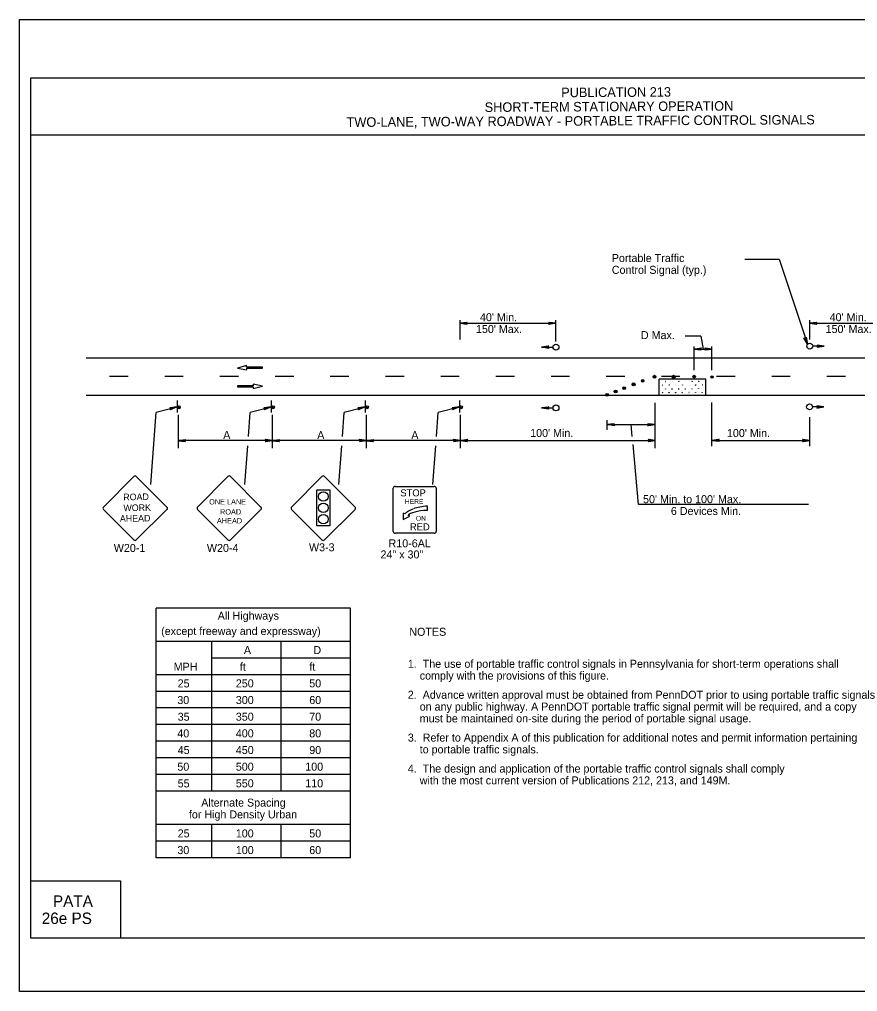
# Model space of a CAD drawing. Extents: x -14145 to -13662, y 30244 to 30661.
# Drawn here: x -13722.17 to -13700.2, y 30343.81 to 30369.31 of the extents above; entities that cross this region are included whole.
import ezdxf

# ---------------------------------------------------------------- set-up
doc = ezdxf.new("R2010")
doc.units = 0
for name, color, linetype in [('1', 7, 'Continuous'), ('10', 7, 'Continuous'), ('2', 7, 'Continuous'), ('3', 7, 'Continuous'), ('4', 7, 'Continuous'), ('61', 7, 'Continuous')]:
    doc.layers.add(name, color=color, linetype=linetype)

msp = doc.modelspace()

# ---------------------------------------------------------------- linework, layer by layer
at = {"layer": '1'}
for p, q in [((-13703.153, 30363.016), (-13702.25, 30363.016)), ((-13702.25, 30363.016), (-13701.513, 30360.785)), ((-13710.619, 30360.91), (-13710.619, 30361.419)), ((-13710.619, 30361.337), (-13708.107, 30361.337)), ((-13708.106, 30360.861), (-13708.106, 30361.418)), ((-13701.451, 30360.91), (-13701.451, 30361.419)), ((-13701.451, 30361.337), (-13698.939, 30361.337)), ((-13704.305, 30360.998), (-13704.715, 30360.998)), ((-13704.305, 30360.998), (-13704.249, 30360.66)), ((-13704.484, 30360.108), (-13704.484, 30360.724)), ((-13704.484, 30360.66), (-13704.014, 30360.66)), ((-13704.014, 30360.108), (-13704.014, 30360.724)), ((-13720.422, 30360.431), (-13691.338, 30360.431)), ((-13716.216, 30360.227), (-13716.458, 30360.161)), ((-13716.458, 30360.161), (-13716.214, 30360.115)), ((-13716.216, 30360.182), (-13716.216, 30360.227)), ((-13715.8, 30360.182), (-13716.216, 30360.182)), ((-13716.214, 30360.115), (-13716.214, 30360.16)), ((-13716.214, 30360.16), (-13715.8, 30360.16)), ((-13715.8, 30360.16), (-13715.8, 30360.182)), ((-13719.324, 30359.939), (-13719.81, 30359.939)), ((-13717.877, 30359.939), (-13718.363, 30359.939)), ((-13716.43, 30359.939), (-13716.916, 30359.939)), ((-13714.983, 30359.939), (-13715.469, 30359.939)), ((-13713.536, 30359.939), (-13714.022, 30359.939)), ((-13712.089, 30359.939), (-13712.575, 30359.939)), ((-13710.642, 30359.939), (-13711.128, 30359.939)), ((-13709.195, 30359.939), (-13709.681, 30359.939)), ((-13707.748, 30359.939), (-13708.234, 30359.939)), ((-13706.301, 30359.939), (-13706.787, 30359.939)), ((-13704.176, 30359.873), (-13705.4, 30359.873)), ((-13705.4, 30359.447), (-13705.4, 30359.873)), ((-13704.854, 30359.939), (-13705.34, 30359.939)), ((-13704.176, 30359.447), (-13704.176, 30359.873)), ((-13703.407, 30359.939), (-13703.893, 30359.939)), ((-13701.96, 30359.939), (-13702.446, 30359.939)), ((-13700.513, 30359.939), (-13700.999, 30359.939)), ((-13716.044, 30359.692), (-13716.458, 30359.692)), ((-13716.458, 30359.692), (-13716.458, 30359.67)), ((-13716.458, 30359.67), (-13716.041, 30359.67)), ((-13715.8, 30359.691), (-13716.044, 30359.737)), ((-13716.044, 30359.737), (-13716.044, 30359.692)), ((-13716.041, 30359.625), (-13715.8, 30359.691)), ((-13716.041, 30359.67), (-13716.041, 30359.625)), ((-13720.422, 30359.447), (-13691.338, 30359.447)), ((-13718.037, 30359.308), (-13718.037, 30358.996)), ((-13715.571, 30359.308), (-13715.571, 30358.996)), ((-13715.571, 30359.308), (-13715.571, 30358.996)), ((-13713.105, 30359.308), (-13713.105, 30358.996)), ((-13713.105, 30359.308), (-13713.105, 30358.996)), ((-13710.639, 30359.308), (-13710.639, 30358.996)), ((-13710.639, 30359.308), (-13710.639, 30358.996)), ((-13718.59, 30359.001), (-13718.043, 30359.141)), ((-13716.124, 30359.001), (-13715.577, 30359.141)), ((-13713.658, 30359.001), (-13713.111, 30359.141)), ((-13711.192, 30359.001), (-13710.645, 30359.141)), ((-13705.501, 30358.059), (-13705.501, 30359.253)), ((-13704.014, 30358.113), (-13704.014, 30359.259)), ((-13718.729, 30357.109), (-13718.59, 30359)), ((-13718.007, 30358.059), (-13718.007, 30358.933)), ((-13716.17, 30358.366), (-13716.124, 30359)), ((-13715.541, 30358.059), (-13715.541, 30358.933)), ((-13713.704, 30358.366), (-13713.658, 30359)), ((-13713.075, 30358.059), (-13713.075, 30358.933)), ((-13711.238, 30358.366), (-13711.192, 30359)), ((-13710.609, 30358.059), (-13710.609, 30358.933)), ((-13706.762, 30358.538), (-13706.762, 30358.799)), ((-13701.453, 30358.113), (-13701.453, 30358.878)), ((-13706.762, 30358.679), (-13705.507, 30358.679)), ((-13715.541, 30358.263), (-13718.007, 30358.263)), ((-13713.075, 30358.263), (-13715.541, 30358.263)), ((-13710.609, 30358.263), (-13713.075, 30358.263)), ((-13710.609, 30358.263), (-13705.501, 30358.263)), ((-13704.014, 30358.263), (-13701.453, 30358.263)), ((-13716.263, 30357.109), (-13716.188, 30358.124)), ((-13713.797, 30357.109), (-13713.722, 30358.124)), ((-13711.331, 30357.109), (-13711.256, 30358.124)), ((-13719.175, 30357.32), (-13719.97, 30356.517)), ((-13718.306, 30356.517), (-13719.109, 30357.32)), ((-13716.709, 30357.32), (-13717.504, 30356.517)), ((-13715.84, 30356.517), (-13716.643, 30357.32)), ((-13714.243, 30357.32), (-13715.038, 30356.517)), ((-13713.374, 30356.517), (-13714.177, 30357.32)), ((-13712.372, 30355.875), (-13712.372, 30357.011)), ((-13712.317, 30357.058), (-13711.299, 30357.058)), ((-13711.245, 30357.011), (-13711.245, 30355.875)), ((-13714.377, 30356.027), (-13714.377, 30356.965)), ((-13714.377, 30356.965), (-13714.035, 30356.965)), ((-13714.035, 30356.965), (-13714.035, 30356.027)), ((-13711.474, 30356.43), (-13711.476, 30356.541)), ((-13719.97, 30356.451), (-13719.175, 30355.656)), ((-13719.109, 30355.656), (-13718.306, 30356.451)), ((-13717.504, 30356.451), (-13716.709, 30355.656)), ((-13716.643, 30355.656), (-13715.84, 30356.451)), ((-13715.038, 30356.451), (-13714.243, 30355.656)), ((-13714.177, 30355.656), (-13713.374, 30356.451)), ((-13712.109, 30356.358), (-13712.109, 30356.187)), ((-13712.064, 30356.336), (-13712.109, 30356.358)), ((-13712.109, 30356.187), (-13711.938, 30356.273)), ((-13711.938, 30356.273), (-13711.985, 30356.296)), ((-13714.035, 30356.027), (-13714.377, 30356.027)), ((-13711.299, 30355.828), (-13712.317, 30355.828)), ((-13718.589, 30347.311), (-13718.589, 30353.867)), ((-13713.489, 30353.867), (-13718.589, 30353.867)), ((-13713.489, 30347.311), (-13713.489, 30353.867)), ((-13713.489, 30352.993), (-13718.591, 30352.993)), ((-13717.132, 30349.06), (-13717.132, 30352.993)), ((-13715.312, 30349.06), (-13715.312, 30352.993)), ((-13713.489, 30352.556), (-13717.132, 30352.556)), ((-13713.489, 30352.119), (-13718.591, 30352.119)), ((-13713.489, 30351.682), (-13718.591, 30351.682)), ((-13713.489, 30351.245), (-13718.591, 30351.245)), ((-13713.489, 30350.808), (-13718.591, 30350.808)), ((-13713.489, 30350.371), (-13718.591, 30350.371)), ((-13713.489, 30349.934), (-13718.591, 30349.934)), ((-13713.489, 30349.497), (-13718.591, 30349.497)), ((-13713.489, 30349.06), (-13718.591, 30349.06)), ((-13713.489, 30348.185), (-13718.592, 30348.185)), ((-13713.489, 30348.185), (-13718.592, 30348.185)), ((-13717.133, 30347.311), (-13717.133, 30348.185)), ((-13715.313, 30347.311), (-13715.313, 30348.185)), ((-13713.489, 30347.748), (-13718.592, 30347.748)), ((-13713.489, 30347.311), (-13718.589, 30347.311))]:
    msp.add_line(p, q, dxfattribs=at)
for points in [[(-13710.445, 30361.313), (-13710.451, 30361.325), (-13710.619, 30361.337), (-13710.445, 30361.313), (-13710.433, 30361.307), (-13710.619, 30361.337), (-13710.451, 30361.343), (-13710.445, 30361.355), (-13710.619, 30361.337), (-13710.433, 30361.367), (-13710.445, 30361.355)], [(-13708.287, 30361.361), (-13708.281, 30361.349), (-13708.107, 30361.337), (-13708.287, 30361.361), (-13708.293, 30361.367), (-13708.107, 30361.337), (-13708.281, 30361.331), (-13708.287, 30361.319), (-13708.107, 30361.337), (-13708.293, 30361.307), (-13708.287, 30361.319)], [(-13701.277, 30361.313), (-13701.283, 30361.325), (-13701.451, 30361.337), (-13701.277, 30361.313), (-13701.265, 30361.307), (-13701.451, 30361.337), (-13701.283, 30361.343), (-13701.277, 30361.355), (-13701.451, 30361.337), (-13701.265, 30361.367), (-13701.277, 30361.355)], [(-13701.549, 30360.963), (-13701.56, 30360.95), (-13701.513, 30360.785), (-13701.549, 30360.963), (-13701.544, 30360.97), (-13701.513, 30360.785), (-13701.578, 30360.943), (-13701.591, 30360.949), (-13701.513, 30360.785), (-13701.603, 30360.953), (-13701.591, 30360.949)], [(-13708.303, 30360.691), (-13708.315, 30360.703), (-13708.483, 30360.712), (-13708.303, 30360.691), (-13708.298, 30360.679), (-13708.483, 30360.712), (-13708.315, 30360.721), (-13708.309, 30360.733), (-13708.483, 30360.712), (-13708.296, 30360.739), (-13708.309, 30360.733)], [(-13704.31, 30360.636), (-13704.316, 30360.648), (-13704.484, 30360.66), (-13704.31, 30360.636), (-13704.298, 30360.63), (-13704.484, 30360.66), (-13704.316, 30360.666), (-13704.31, 30360.678), (-13704.484, 30360.66), (-13704.298, 30360.69), (-13704.31, 30360.678)], [(-13704.194, 30360.684), (-13704.188, 30360.672), (-13704.014, 30360.66), (-13704.194, 30360.684), (-13704.2, 30360.69), (-13704.014, 30360.66), (-13704.188, 30360.654), (-13704.194, 30360.642), (-13704.014, 30360.66), (-13704.2, 30360.63), (-13704.194, 30360.642)], [(-13701.253, 30360.718), (-13701.241, 30360.73), (-13701.073, 30360.739), (-13701.253, 30360.718), (-13701.258, 30360.706), (-13701.073, 30360.739), (-13701.241, 30360.748), (-13701.247, 30360.76), (-13701.073, 30360.739), (-13701.26, 30360.766), (-13701.247, 30360.76)], [(-13718.223, 30359.117), (-13718.211, 30359.105), (-13718.043, 30359.141), (-13718.223, 30359.117), (-13718.229, 30359.123), (-13718.043, 30359.141), (-13718.205, 30359.087), (-13718.211, 30359.075), (-13718.043, 30359.141), (-13718.217, 30359.063), (-13718.211, 30359.075)], [(-13715.757, 30359.117), (-13715.745, 30359.105), (-13715.577, 30359.141), (-13715.757, 30359.117), (-13715.763, 30359.123), (-13715.577, 30359.141), (-13715.739, 30359.087), (-13715.745, 30359.075), (-13715.577, 30359.141), (-13715.751, 30359.063), (-13715.745, 30359.075)], [(-13713.291, 30359.117), (-13713.279, 30359.105), (-13713.111, 30359.141), (-13713.291, 30359.117), (-13713.297, 30359.123), (-13713.111, 30359.141), (-13713.273, 30359.087), (-13713.279, 30359.075), (-13713.111, 30359.141), (-13713.285, 30359.063), (-13713.279, 30359.075)], [(-13710.825, 30359.117), (-13710.813, 30359.105), (-13710.645, 30359.141), (-13710.825, 30359.117), (-13710.831, 30359.123), (-13710.645, 30359.141), (-13710.807, 30359.087), (-13710.813, 30359.075), (-13710.645, 30359.141), (-13710.819, 30359.063), (-13710.813, 30359.075)], [(-13708.302, 30359.095), (-13708.314, 30359.107), (-13708.482, 30359.116), (-13708.302, 30359.095), (-13708.297, 30359.083), (-13708.482, 30359.116), (-13708.314, 30359.125), (-13708.308, 30359.137), (-13708.482, 30359.116), (-13708.295, 30359.143), (-13708.308, 30359.137)], [(-13701.258, 30359.123), (-13701.246, 30359.135), (-13701.078, 30359.144), (-13701.258, 30359.123), (-13701.263, 30359.111), (-13701.078, 30359.144), (-13701.246, 30359.153), (-13701.252, 30359.165), (-13701.078, 30359.144), (-13701.265, 30359.171), (-13701.252, 30359.165)], [(-13706.582, 30358.661), (-13706.594, 30358.673), (-13706.762, 30358.679), (-13706.582, 30358.661), (-13706.576, 30358.649), (-13706.762, 30358.679), (-13706.594, 30358.691), (-13706.588, 30358.703), (-13706.762, 30358.679), (-13706.576, 30358.709), (-13706.588, 30358.703)], [(-13706.103, 30358.365), (-13706.131, 30358.678)], [(-13705.687, 30358.703), (-13705.675, 30358.685), (-13705.507, 30358.679), (-13705.687, 30358.703), (-13705.693, 30358.709), (-13705.507, 30358.679), (-13705.675, 30358.673), (-13705.681, 30358.655), (-13705.507, 30358.679), (-13705.693, 30358.649), (-13705.681, 30358.655)], [(-13717.827, 30358.233), (-13717.833, 30358.245), (-13718.007, 30358.257), (-13717.827, 30358.233), (-13717.821, 30358.227), (-13718.007, 30358.257), (-13717.833, 30358.263), (-13717.827, 30358.275), (-13718.007, 30358.257), (-13717.821, 30358.287), (-13717.827, 30358.275)], [(-13715.721, 30358.287), (-13715.715, 30358.269), (-13715.541, 30358.263), (-13715.721, 30358.287), (-13715.727, 30358.293), (-13715.541, 30358.263), (-13715.715, 30358.257), (-13715.721, 30358.239), (-13715.541, 30358.263), (-13715.727, 30358.233), (-13715.721, 30358.239)], [(-13715.361, 30358.233), (-13715.367, 30358.245), (-13715.541, 30358.257), (-13715.361, 30358.233), (-13715.355, 30358.227), (-13715.541, 30358.257), (-13715.367, 30358.263), (-13715.361, 30358.275), (-13715.541, 30358.257), (-13715.355, 30358.287), (-13715.361, 30358.275)], [(-13713.255, 30358.287), (-13713.249, 30358.269), (-13713.075, 30358.263), (-13713.255, 30358.287), (-13713.261, 30358.293), (-13713.075, 30358.263), (-13713.249, 30358.257), (-13713.255, 30358.239), (-13713.075, 30358.263), (-13713.261, 30358.233), (-13713.255, 30358.239)], [(-13712.895, 30358.233), (-13712.901, 30358.245), (-13713.075, 30358.257), (-13712.895, 30358.233), (-13712.889, 30358.227), (-13713.075, 30358.257), (-13712.901, 30358.263), (-13712.895, 30358.275), (-13713.075, 30358.257), (-13712.889, 30358.287), (-13712.895, 30358.275)], [(-13710.789, 30358.287), (-13710.783, 30358.269), (-13710.609, 30358.263), (-13710.789, 30358.287), (-13710.795, 30358.293), (-13710.609, 30358.263), (-13710.783, 30358.257), (-13710.789, 30358.239), (-13710.609, 30358.263), (-13710.795, 30358.233), (-13710.789, 30358.239)], [(-13710.435, 30358.239), (-13710.441, 30358.251), (-13710.609, 30358.263), (-13710.435, 30358.239), (-13710.423, 30358.233), (-13710.609, 30358.263), (-13710.441, 30358.269), (-13710.435, 30358.281), (-13710.609, 30358.263), (-13710.423, 30358.293), (-13710.435, 30358.281)], [(-13705.681, 30358.287), (-13705.669, 30358.269), (-13705.501, 30358.263), (-13705.681, 30358.287), (-13705.687, 30358.293), (-13705.501, 30358.263), (-13705.669, 30358.257), (-13705.675, 30358.239), (-13705.501, 30358.263), (-13705.687, 30358.233), (-13705.675, 30358.239)], [(-13703.834, 30358.245), (-13703.846, 30358.257), (-13704.014, 30358.263), (-13703.834, 30358.245), (-13703.828, 30358.233), (-13704.014, 30358.263), (-13703.846, 30358.275), (-13703.84, 30358.287), (-13704.014, 30358.263), (-13703.828, 30358.293), (-13703.84, 30358.287)], [(-13701.633, 30358.287), (-13701.621, 30358.269), (-13701.453, 30358.263), (-13701.633, 30358.287), (-13701.639, 30358.293), (-13701.453, 30358.263), (-13701.621, 30358.257), (-13701.627, 30358.239), (-13701.453, 30358.263), (-13701.639, 30358.233), (-13701.627, 30358.239)], [(-13701.48, 30356.582), (-13705.944, 30356.582), (-13706.084, 30358.159)]]:
    msp.add_lwpolyline(points, dxfattribs=at)
for centre, radius in [((-13705.832, 30359.825), 0.0346), ((-13705.831, 30359.821), 0.0101), ((-13705.521, 30359.935), 0.037), ((-13705.521, 30359.935), 0.037), ((-13705.524, 30359.933), 0.0172), ((-13705.524, 30359.933), 0.0172), ((-13705.229, 30359.81), 0.00272), ((-13705.057, 30359.811), 0.00272), ((-13705.021, 30359.935), 0.037), ((-13705.024, 30359.933), 0.0172), ((-13704.882, 30359.813), 0.00272), ((-13704.708, 30359.811), 0.00272), ((-13704.536, 30359.814), 0.00272), ((-13704.482, 30359.936), 0.0353), ((-13704.478, 30359.938), 0.014), ((-13704.362, 30359.816), 0.00272), ((-13704.013, 30359.929), 0.0331), ((-13704.014, 30359.93), 0.012), ((-13706.542, 30359.547), 0.037), ((-13706.541, 30359.545), 0.0194), ((-13706.315, 30359.634), 0.036), ((-13706.318, 30359.64), 0.0161), ((-13706.069, 30359.735), 0.038), ((-13706.07, 30359.732), 0.0155), ((-13705.309, 30359.712), 0.00272), ((-13705.234, 30359.614), 0.00272), ((-13705.134, 30359.715), 0.00272), ((-13705.063, 30359.614), 0.00272), ((-13704.963, 30359.712), 0.00272), ((-13704.886, 30359.615), 0.00272), ((-13704.787, 30359.715), 0.00272), ((-13704.714, 30359.615), 0.00272), ((-13704.613, 30359.713), 0.00272), ((-13704.538, 30359.616), 0.00272), ((-13704.441, 30359.718), 0.00272), ((-13704.44, 30359.715), 0.00272), ((-13704.367, 30359.62), 0.00272), ((-13704.267, 30359.721), 0.00272), ((-13706.762, 30359.46), 0.0379), ((-13706.761, 30359.46), 0.014), ((-13705.314, 30359.517), 0.00272), ((-13705.14, 30359.518), 0.00272), ((-13704.967, 30359.518), 0.00272), ((-13704.792, 30359.519), 0.00272), ((-13704.619, 30359.52), 0.00272), ((-13704.447, 30359.523), 0.00272), ((-13704.445, 30359.52), 0.00272), ((-13704.272, 30359.524), 0.00272), ((-13717.997, 30359.134), 0.0408), ((-13715.531, 30359.134), 0.0408), ((-13713.065, 30359.134), 0.0408), ((-13710.599, 30359.134), 0.0408), ((-13714.206, 30356.793), 0.126), ((-13714.206, 30356.496), 0.126), ((-13714.206, 30356.198), 0.126)]:
    msp.add_circle(centre, radius, dxfattribs=at)
for centre, radius, start, end in [((-13718.002, 30359.142), 0.0214, 189.521, 184.2501), ((-13715.536, 30359.142), 0.0214, 189.521, 184.2501), ((-13713.07, 30359.142), 0.0214, 189.521, 184.2501), ((-13710.604, 30359.142), 0.0214, 189.521, 184.2501), ((-13719.142, 30357.285), 0.0465, 45, 135), ((-13716.676, 30357.286), 0.0465, 45, 135), ((-13714.21, 30357.286), 0.0465, 45, 135), ((-13719.937, 30356.483), 0.0465, 135, 225), ((-13718.339, 30356.482), 0.0465, 315, 45), ((-13717.471, 30356.483), 0.0465, 135, 225), ((-13715.873, 30356.483), 0.0465, 315, 45), ((-13715.005, 30356.483), 0.0465, 135, 225), ((-13713.407, 30356.483), 0.0465, 315, 45), ((-13719.142, 30355.687), 0.0465, 225, 315), ((-13716.676, 30355.688), 0.0465, 225, 315), ((-13714.21, 30355.688), 0.0465, 225, 315)]:
    msp.add_arc(centre, radius, start, end, dxfattribs=at)
for centre, major_axis, ratio, start_param, end_param in [((-13712.317, 30357.01), (-0.0541, 0), 0.866667, 4.712389, 6.283185), ((-13711.299, 30357.01), (-0.0541, 0), 0.866667, 3.141593, 4.712389), ((-13711.432, 30356.318), (0.626, 0.024), 0.356316, 1.625555, 2.277861), ((-13711.465, 30356.292), (0.626, 0.024), 0.356316, 2.688881, 2.833949), ((-13711.824, 30356.193), (-0.29, 0), 0.866667, 5.239865, 5.534055), ((-13711.44, 30356.529), (0.632, 0.211), 0.13767, 2.24751, 2.61166), ((-13711.465, 30356.292), (0.526, 0.021), 0.259792, 1.574563, 2.966983), ((-13712.317, 30355.874), (0.0541, 0), 0.866667, 3.141593, 4.712389), ((-13711.299, 30355.874), (0.0541, 0), 0.866667, 4.712389, 6.283185)]:
    msp.add_ellipse(centre, major_axis=major_axis, ratio=ratio, start_param=start_param, end_param=end_param, dxfattribs=at)
at = {"layer": '10'}
for p, q in [((-13721.874, 30367.777), (-13690.422, 30367.777)), ((-13721.874, 30345.207), (-13721.874, 30367.777)), ((-13721.874, 30366.277), (-13690.422, 30366.277)), ((-13721.874, 30346.707), (-13719.524, 30346.707)), ((-13719.524, 30346.707), (-13719.524, 30345.207)), ((-13690.422, 30345.207), (-13721.874, 30345.207))]:
    msp.add_line(p, q, dxfattribs=at)
at = {"layer": '2'}
for p, q in [((-13708.483, 30360.712), (-13708.183, 30360.712)), ((-13701.073, 30360.738), (-13701.373, 30360.738)), ((-13708.482, 30359.116), (-13708.182, 30359.116)), ((-13701.078, 30359.143), (-13701.378, 30359.143))]:
    msp.add_line(p, q, dxfattribs=at)
for centre in [(-13701.451, 30360.738), (-13708.105, 30360.712), (-13708.105, 30359.116), (-13701.456, 30359.143)]:
    msp.add_circle(centre, 0.0775, dxfattribs=at)
at = {"layer": '61'}
msp.add_lwpolyline([(-13722.174, 30369.307), (-13689.174, 30369.307), (-13689.174, 30343.807), (-13722.174, 30343.807)], close=True, dxfattribs=at)

# ---------------------------------------------------------------- texts
at = {"layer": '1'}
for s, height, rotation, p in [('ROAD', 0.1735, 0.7566, (-13719.45, 30356.692)), ('WORK', 0.1733, 0.7588, (-13719.446, 30356.407)), ('AHEAD', 0.1735, 0.7481, (-13719.539, 30356.129))]:
    msp.add_text(s, height=height, rotation=rotation, dxfattribs=at).set_placement(p)
for s, height, p in [('STOP', 0.1838, (-13712.186, 30356.796)), ('ONE LANE', 0.1386, (-13717.199, 30356.584)), ('HERE', 0.1268, (-13712.067, 30356.6)), ('AHEAD', 0.139, (-13716.996, 30356.086)), ('ROAD', 0.1389, (-13716.914, 30356.321)), ('ON', 0.1268, (-13711.778, 30356.157)), ('RED', 0.1838, (-13711.935, 30355.906))]:
    msp.add_text(s, height=height, dxfattribs=at).set_placement(p)
at = {"layer": '2'}
for s, p in [('Portable Traffic', (-13706.641, 30362.943)), ('Control Signal (typ.)', (-13706.641, 30362.633)), ("40' Min.", (-13710.098, 30361.391)), ("40' Min.", (-13700.93, 30361.391)), ("150' Max.", (-13710.203, 30361.081)), ('D Max.', (-13705.878, 30360.921)), ("150' Max.", (-13701.035, 30361.081)), ("100' Min.", (-13708.782, 30358.353)), ("100' Min.", (-13703.622, 30358.352)), ('A', (-13716.831, 30358.3)), ('A', (-13714.365, 30358.3)), ('A', (-13711.898, 30358.3)), ("50' Min. to 100' Max.", (-13705.822, 30356.618)), ('6 Devices Min.', (-13705.092, 30356.308)), ('W20-1', (-13719.7, 30355.338)), ('W20-4', (-13717.258, 30355.338)), ('W3-3', (-13714.582, 30355.356)), ('R10-6AL', (-13712.495, 30355.459)), ('24" x 30"', (-13712.706, 30355.168)), ('NOTES', (-13711.951, 30353.139)), ('A', (-13716.289, 30352.659)), ('D', (-13714.466, 30352.659)), ('MPH', (-13718.129, 30352.222)), ('ft', (-13716.394, 30352.222)), ('ft', (-13714.573, 30352.222)), ('1.  The use of portable traffic control signals in Pennsylvania for short-term operations shall ', (-13711.99, 30352.3)), ('    comply with the provisions of this figure.', (-13711.99, 30351.99)), ('25', (-13718.024, 30351.785)), ('250', (-13716.5, 30351.786)), ('50', (-13714.574, 30351.786)), ('2.  Advance written approval must be obtained from PennDOT prior to using portable traffic signals ', (-13711.99, 30351.487)), ('30', (-13718.034, 30351.348)), ('300', (-13716.5, 30351.349)), ('60', (-13714.574, 30351.349)), ('    on any public highway. A PennDOT portable traffic signal permit will be required, and a copy ', (-13711.99, 30351.177)), ('35', (-13718.024, 30350.911)), ('350', (-13716.5, 30350.912)), ('70', (-13714.574, 30350.912)), ('    must be maintained on-site during the period of portable signal usage.', (-13711.99, 30350.867)), ('40', (-13718.034, 30350.474)), ('400', (-13716.5, 30350.475)), ('80', (-13714.574, 30350.475)), ('3.  Refer to Appendix A of this publication for additional notes and permit information pertaining', (-13711.99, 30350.364)), ('45', (-13718.024, 30350.037)), ('450', (-13716.5, 30350.038)), ('90', (-13714.574, 30350.038)), ('    to portable traffic signals.', (-13711.99, 30350.054)), ('50', (-13718.033, 30349.6)), ('500', (-13716.5, 30349.601)), ('100', (-13714.679, 30349.601)), ('4.  The design and application of the portable traffic control signals shall comply', (-13711.99, 30349.551)), ('55', (-13718.024, 30349.162)), ('550', (-13716.5, 30349.164)), ('110', (-13714.679, 30349.164)), ('    with the most current version of Publications 212, 213, and 149M.', (-13711.99, 30349.241)), ('25', (-13718.024, 30347.85)), ('100', (-13716.5, 30347.85)), ('50', (-13714.574, 30347.85)), ('30', (-13718.033, 30347.413)), ('100', (-13716.5, 30347.413)), ('60', (-13714.574, 30347.413))]:
    msp.add_text(s, height=0.21, dxfattribs=at).set_placement(p)
at = {"layer": '3'}
for s, height, p in [('All Highways', 0.20979, (-13716.975, 30353.562)), ('(except freeway and expressway)', 0.21, (-13718.458, 30353.159)), ('Alternate Spacing ', 0.20979, (-13717.408, 30348.658)), ('for High Density Urban', 0.20979, (-13717.73, 30348.349))]:
    msp.add_text(s, height=height, dxfattribs=at).set_placement(p)
at = {"layer": '4'}
for s, p in [('PUBLICATION 213', (-13707.968, 30367.266)), ('SHORT-TERM STATIONARY OPERATION', (-13709.974, 30366.88)), ('TWO-LANE, TWO-WAY ROADWAY - PORTABLE TRAFFIC CONTROL SIGNALS', (-13713.596, 30366.487))]:
    msp.add_text(s, height=0.25, rotation=0.31, dxfattribs=at).set_placement(p)
for s, p in [('PATA', (-13721.295, 30346.029)), ('26e PS', (-13721.589, 30345.579))]:
    msp.add_text(s, height=0.3, dxfattribs=at).set_placement(p)

doc.saveas('drawing.dxf')
